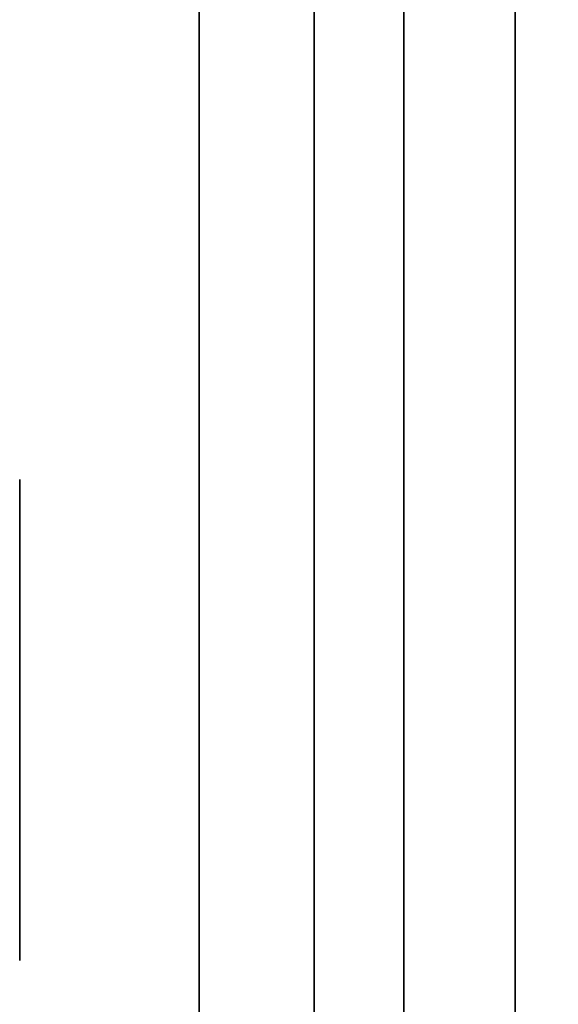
# Model space of a CAD drawing. Extents: x -1299 to -1246.9, y 2743.7 to 2747.9.
# Tile 223 of 1056: x -1293.0197 to -1292.9897, y 2746.7576 to 2746.8124. Entities that reach past the tile are written whole.
import ezdxf

# ---------------------------------------------------------------- set-up
doc = ezdxf.new("R2010")
doc.units = 0
doc.header["$LTSCALE"] = 150
doc.header["$MEASUREMENT"] = 0
doc.layers.add('3DFACE_BOLT', color=7, linetype='CONTINUOUS')
doc.layers.add('3DFACE_SHAPE', color=7, linetype='CONTINUOUS')

msp = doc.modelspace()

# ---------------------------------------------------------------- linework, layer by layer
at = {"layer": '3DFACE_BOLT', "color": 1}
for points, invisible_edges in [([(-1293.019719, 2746.780136, 0.126417), (-1293.019719, 2746.786824, 0.138), (-1293.009719, 2746.780136, 0.126417)], 14), ([(-1293.009719, 2746.780136, 0.126417), (-1293.019719, 2746.786824, 0.138), (-1293.009719, 2746.786824, 0.138)], 3), ([(-1293.019719, 2746.786824, 0.138), (-1293.019719, 2746.780136, 0.149583), (-1293.009719, 2746.786824, 0.138)], 14), ([(-1293.009719, 2746.786824, 0.138), (-1293.019719, 2746.780136, 0.149583), (-1293.009719, 2746.780136, 0.149583)], 3), ([(-1293.019719, 2746.780136, 0.149583), (-1293.019719, 2746.786824, 0.138), (-1293.019719, 2746.780136, 0.126417)], 12), ([(-1293.019719, 2746.780136, 0.056417), (-1293.019719, 2746.786824, 0.068), (-1293.009719, 2746.780136, 0.056417)], 14), ([(-1293.009719, 2746.780136, 0.056417), (-1293.019719, 2746.786824, 0.068), (-1293.009719, 2746.786824, 0.068)], 3), ([(-1293.019719, 2746.786824, 0.068), (-1293.019719, 2746.780136, 0.079583), (-1293.009719, 2746.786824, 0.068)], 14), ([(-1293.009719, 2746.786824, 0.068), (-1293.019719, 2746.780136, 0.079583), (-1293.009719, 2746.780136, 0.079583)], 3), ([(-1293.019719, 2746.780136, 0.079583), (-1293.019719, 2746.786824, 0.068), (-1293.019719, 2746.780136, 0.056417)], 12), ([(-1293.009719, 2746.780136, 0.126417), (-1293.009719, 2746.786824, 0.138), (-1293.009719, 2746.780136, 0.149583)], 12), ([(-1293.009719, 2746.780136, 0.056417), (-1293.009719, 2746.786824, 0.068), (-1293.009719, 2746.780136, 0.079583)], 12), ([(-1293.009719, 2746.781057, 0.135528), (-1293.009719, 2746.781449, 0.138), (-1292.959719, 2746.781057, 0.135528)], 14), ([(-1292.959719, 2746.781057, 0.135528), (-1293.009719, 2746.781449, 0.138), (-1292.959719, 2746.781449, 0.138)], 3), ([(-1293.009719, 2746.781449, 0.138), (-1293.009719, 2746.781057, 0.140472), (-1292.959719, 2746.781449, 0.138)], 14), ([(-1292.959719, 2746.781449, 0.138), (-1293.009719, 2746.781057, 0.140472), (-1292.959719, 2746.781057, 0.140472)], 3), ([(-1293.009719, 2746.781057, 0.140472), (-1293.009719, 2746.781449, 0.138), (-1293.009719, 2746.781057, 0.135528)], 12), ([(-1293.009719, 2746.781057, 0.065528), (-1293.009719, 2746.781449, 0.068), (-1292.959719, 2746.781057, 0.065528)], 14), ([(-1292.959719, 2746.781057, 0.065528), (-1293.009719, 2746.781449, 0.068), (-1292.959719, 2746.781449, 0.068)], 3), ([(-1293.009719, 2746.781449, 0.068), (-1293.009719, 2746.781057, 0.070472), (-1292.959719, 2746.781449, 0.068)], 14), ([(-1292.959719, 2746.781449, 0.068), (-1293.009719, 2746.781057, 0.070472), (-1292.959719, 2746.781057, 0.070472)], 3), ([(-1293.009719, 2746.781057, 0.070472), (-1293.009719, 2746.781449, 0.068), (-1293.009719, 2746.781057, 0.065528)], 12), ([(-1293.009719, 2746.779921, 0.133298), (-1293.009719, 2746.781057, 0.135528), (-1292.959719, 2746.779921, 0.133298)], 14), ([(-1292.959719, 2746.779921, 0.133298), (-1293.009719, 2746.781057, 0.135528), (-1292.959719, 2746.781057, 0.135528)], 3), ([(-1293.009719, 2746.781057, 0.140472), (-1293.009719, 2746.779921, 0.142702), (-1292.959719, 2746.781057, 0.140472)], 14), ([(-1292.959719, 2746.781057, 0.140472), (-1293.009719, 2746.779921, 0.142702), (-1292.959719, 2746.779921, 0.142702)], 3), ([(-1293.009719, 2746.779921, 0.142702), (-1293.009719, 2746.781057, 0.140472), (-1293.009719, 2746.779921, 0.133298)], 14), ([(-1293.009719, 2746.779921, 0.133298), (-1293.009719, 2746.781057, 0.140472), (-1293.009719, 2746.781057, 0.135528)], 3), ([(-1293.009719, 2746.779921, 0.063298), (-1293.009719, 2746.781057, 0.065528), (-1292.959719, 2746.779921, 0.063298)], 14), ([(-1292.959719, 2746.779921, 0.063298), (-1293.009719, 2746.781057, 0.065528), (-1292.959719, 2746.781057, 0.065528)], 3), ([(-1293.009719, 2746.781057, 0.070472), (-1293.009719, 2746.779921, 0.072702), (-1292.959719, 2746.781057, 0.070472)], 14), ([(-1292.959719, 2746.781057, 0.070472), (-1293.009719, 2746.779921, 0.072702), (-1292.959719, 2746.779921, 0.072702)], 3), ([(-1293.009719, 2746.779921, 0.072702), (-1293.009719, 2746.781057, 0.070472), (-1293.009719, 2746.779921, 0.063298)], 14), ([(-1293.009719, 2746.779921, 0.063298), (-1293.009719, 2746.781057, 0.070472), (-1293.009719, 2746.781057, 0.065528)], 3), ([(-1293.019719, 2746.766761, 0.126417), (-1293.019719, 2746.780136, 0.126417), (-1293.009719, 2746.766761, 0.126417)], 14), ([(-1293.009719, 2746.766761, 0.126417), (-1293.019719, 2746.780136, 0.126417), (-1293.009719, 2746.780136, 0.126417)], 3), ([(-1293.019719, 2746.780136, 0.149583), (-1293.019719, 2746.766761, 0.149583), (-1293.009719, 2746.780136, 0.149583)], 14), ([(-1293.009719, 2746.780136, 0.149583), (-1293.019719, 2746.766761, 0.149583), (-1293.009719, 2746.766761, 0.149583)], 3), ([(-1293.019719, 2746.766761, 0.149583), (-1293.019719, 2746.780136, 0.149583), (-1293.019719, 2746.766761, 0.126417)], 14), ([(-1293.019719, 2746.766761, 0.126417), (-1293.019719, 2746.780136, 0.149583), (-1293.019719, 2746.780136, 0.126417)], 3), ([(-1293.019719, 2746.766761, 0.056417), (-1293.019719, 2746.780136, 0.056417), (-1293.009719, 2746.766761, 0.056417)], 14), ([(-1293.009719, 2746.766761, 0.056417), (-1293.019719, 2746.780136, 0.056417), (-1293.009719, 2746.780136, 0.056417)], 3), ([(-1293.019719, 2746.780136, 0.079583), (-1293.019719, 2746.766761, 0.079583), (-1293.009719, 2746.780136, 0.079583)], 14), ([(-1293.009719, 2746.780136, 0.079583), (-1293.019719, 2746.766761, 0.079583), (-1293.009719, 2746.766761, 0.079583)], 3), ([(-1293.019719, 2746.766761, 0.079583), (-1293.019719, 2746.780136, 0.079583), (-1293.019719, 2746.766761, 0.056417)], 14), ([(-1293.019719, 2746.766761, 0.056417), (-1293.019719, 2746.780136, 0.079583), (-1293.019719, 2746.780136, 0.056417)], 3), ([(-1293.009719, 2746.766761, 0.126417), (-1293.009719, 2746.780136, 0.126417), (-1293.009719, 2746.766761, 0.149583)], 14), ([(-1293.009719, 2746.766761, 0.149583), (-1293.009719, 2746.780136, 0.126417), (-1293.009719, 2746.780136, 0.149583)], 3), ([(-1293.009719, 2746.766761, 0.056417), (-1293.009719, 2746.780136, 0.056417), (-1293.009719, 2746.766761, 0.079583)], 14), ([(-1293.009719, 2746.766761, 0.079583), (-1293.009719, 2746.780136, 0.056417), (-1293.009719, 2746.780136, 0.079583)], 3), ([(-1293.009719, 2746.778151, 0.131528), (-1293.009719, 2746.779921, 0.133298), (-1292.959719, 2746.778151, 0.131528)], 14), ([(-1292.959719, 2746.778151, 0.131528), (-1293.009719, 2746.779921, 0.133298), (-1292.959719, 2746.779921, 0.133298)], 3), ([(-1293.009719, 2746.779921, 0.142702), (-1293.009719, 2746.778151, 0.144472), (-1292.959719, 2746.779921, 0.142702)], 14), ([(-1292.959719, 2746.779921, 0.142702), (-1293.009719, 2746.778151, 0.144472), (-1292.959719, 2746.778151, 0.144472)], 3), ([(-1293.009719, 2746.778151, 0.144472), (-1293.009719, 2746.779921, 0.142702), (-1293.009719, 2746.778151, 0.131528)], 14), ([(-1293.009719, 2746.778151, 0.131528), (-1293.009719, 2746.779921, 0.142702), (-1293.009719, 2746.779921, 0.133298)], 3), ([(-1293.009719, 2746.778151, 0.061528), (-1293.009719, 2746.779921, 0.063298), (-1292.959719, 2746.778151, 0.061528)], 14), ([(-1292.959719, 2746.778151, 0.061528), (-1293.009719, 2746.779921, 0.063298), (-1292.959719, 2746.779921, 0.063298)], 3), ([(-1293.009719, 2746.779921, 0.072702), (-1293.009719, 2746.778151, 0.074472), (-1292.959719, 2746.779921, 0.072702)], 14), ([(-1292.959719, 2746.779921, 0.072702), (-1293.009719, 2746.778151, 0.074472), (-1292.959719, 2746.778151, 0.074472)], 3), ([(-1293.009719, 2746.778151, 0.074472), (-1293.009719, 2746.779921, 0.072702), (-1293.009719, 2746.778151, 0.061528)], 14), ([(-1293.009719, 2746.778151, 0.061528), (-1293.009719, 2746.779921, 0.072702), (-1293.009719, 2746.779921, 0.063298)], 3), ([(-1293.009719, 2746.775921, 0.130392), (-1293.009719, 2746.778151, 0.131528), (-1292.959719, 2746.775921, 0.130392)], 14), ([(-1292.959719, 2746.775921, 0.130392), (-1293.009719, 2746.778151, 0.131528), (-1292.959719, 2746.778151, 0.131528)], 3), ([(-1293.009719, 2746.778151, 0.144472), (-1293.009719, 2746.775921, 0.145608), (-1292.959719, 2746.778151, 0.144472)], 14), ([(-1292.959719, 2746.778151, 0.144472), (-1293.009719, 2746.775921, 0.145608), (-1292.959719, 2746.775921, 0.145608)], 3), ([(-1293.009719, 2746.775921, 0.145608), (-1293.009719, 2746.778151, 0.144472), (-1293.009719, 2746.775921, 0.130392)], 14), ([(-1293.009719, 2746.775921, 0.130392), (-1293.009719, 2746.778151, 0.144472), (-1293.009719, 2746.778151, 0.131528)], 3), ([(-1293.009719, 2746.775921, 0.060392), (-1293.009719, 2746.778151, 0.061528), (-1292.959719, 2746.775921, 0.060392)], 14), ([(-1292.959719, 2746.775921, 0.060392), (-1293.009719, 2746.778151, 0.061528), (-1292.959719, 2746.778151, 0.061528)], 3), ([(-1293.009719, 2746.778151, 0.074472), (-1293.009719, 2746.775921, 0.075608), (-1292.959719, 2746.778151, 0.074472)], 14), ([(-1292.959719, 2746.778151, 0.074472), (-1293.009719, 2746.775921, 0.075608), (-1292.959719, 2746.775921, 0.075608)], 3), ([(-1293.009719, 2746.775921, 0.075608), (-1293.009719, 2746.778151, 0.074472), (-1293.009719, 2746.775921, 0.060392)], 14), ([(-1293.009719, 2746.775921, 0.060392), (-1293.009719, 2746.778151, 0.074472), (-1293.009719, 2746.778151, 0.061528)], 3), ([(-1293.009719, 2746.773449, 0.13), (-1293.009719, 2746.775921, 0.130392), (-1292.959719, 2746.773449, 0.13)], 14), ([(-1292.959719, 2746.773449, 0.13), (-1293.009719, 2746.775921, 0.130392), (-1292.959719, 2746.775921, 0.130392)], 3), ([(-1293.009719, 2746.775921, 0.145608), (-1293.009719, 2746.773449, 0.146), (-1292.959719, 2746.775921, 0.145608)], 14), ([(-1292.959719, 2746.775921, 0.145608), (-1293.009719, 2746.773449, 0.146), (-1292.959719, 2746.773449, 0.146)], 3), ([(-1293.009719, 2746.773449, 0.146), (-1293.009719, 2746.775921, 0.145608), (-1293.009719, 2746.773449, 0.13)], 14), ([(-1293.009719, 2746.773449, 0.13), (-1293.009719, 2746.775921, 0.145608), (-1293.009719, 2746.775921, 0.130392)], 3), ([(-1293.009719, 2746.773449, 0.06), (-1293.009719, 2746.775921, 0.060392), (-1292.959719, 2746.773449, 0.06)], 14), ([(-1292.959719, 2746.773449, 0.06), (-1293.009719, 2746.775921, 0.060392), (-1292.959719, 2746.775921, 0.060392)], 3), ([(-1293.009719, 2746.775921, 0.075608), (-1293.009719, 2746.773449, 0.076), (-1292.959719, 2746.775921, 0.075608)], 14), ([(-1292.959719, 2746.775921, 0.075608), (-1293.009719, 2746.773449, 0.076), (-1292.959719, 2746.773449, 0.076)], 3), ([(-1293.009719, 2746.773449, 0.076), (-1293.009719, 2746.775921, 0.075608), (-1293.009719, 2746.773449, 0.06)], 14), ([(-1293.009719, 2746.773449, 0.06), (-1293.009719, 2746.775921, 0.075608), (-1293.009719, 2746.775921, 0.060392)], 3), ([(-1293.009719, 2746.770976, 0.130392), (-1293.009719, 2746.773449, 0.13), (-1292.959719, 2746.770976, 0.130392)], 14), ([(-1292.959719, 2746.770976, 0.130392), (-1293.009719, 2746.773449, 0.13), (-1292.959719, 2746.773449, 0.13)], 3), ([(-1293.009719, 2746.773449, 0.146), (-1293.009719, 2746.770976, 0.145608), (-1292.959719, 2746.773449, 0.146)], 14), ([(-1292.959719, 2746.773449, 0.146), (-1293.009719, 2746.770976, 0.145608), (-1292.959719, 2746.770976, 0.145608)], 3), ([(-1293.009719, 2746.770976, 0.145608), (-1293.009719, 2746.773449, 0.146), (-1293.009719, 2746.770976, 0.130392)], 14), ([(-1293.009719, 2746.770976, 0.130392), (-1293.009719, 2746.773449, 0.146), (-1293.009719, 2746.773449, 0.13)], 3), ([(-1293.009719, 2746.770976, 0.060392), (-1293.009719, 2746.773449, 0.06), (-1292.959719, 2746.770976, 0.060392)], 14), ([(-1292.959719, 2746.770976, 0.060392), (-1293.009719, 2746.773449, 0.06), (-1292.959719, 2746.773449, 0.06)], 3), ([(-1293.009719, 2746.773449, 0.076), (-1293.009719, 2746.770976, 0.075608), (-1292.959719, 2746.773449, 0.076)], 14), ([(-1292.959719, 2746.773449, 0.076), (-1293.009719, 2746.770976, 0.075608), (-1292.959719, 2746.770976, 0.075608)], 3), ([(-1293.009719, 2746.770976, 0.075608), (-1293.009719, 2746.773449, 0.076), (-1293.009719, 2746.770976, 0.060392)], 14), ([(-1293.009719, 2746.770976, 0.060392), (-1293.009719, 2746.773449, 0.076), (-1293.009719, 2746.773449, 0.06)], 3), ([(-1293.009719, 2746.768746, 0.131528), (-1293.009719, 2746.770976, 0.130392), (-1292.959719, 2746.768746, 0.131528)], 14), ([(-1292.959719, 2746.768746, 0.131528), (-1293.009719, 2746.770976, 0.130392), (-1292.959719, 2746.770976, 0.130392)], 3), ([(-1293.009719, 2746.770976, 0.145608), (-1293.009719, 2746.768746, 0.144472), (-1292.959719, 2746.770976, 0.145608)], 14), ([(-1292.959719, 2746.770976, 0.145608), (-1293.009719, 2746.768746, 0.144472), (-1292.959719, 2746.768746, 0.144472)], 3), ([(-1293.009719, 2746.768746, 0.144472), (-1293.009719, 2746.770976, 0.145608), (-1293.009719, 2746.768746, 0.131528)], 14), ([(-1293.009719, 2746.768746, 0.131528), (-1293.009719, 2746.770976, 0.145608), (-1293.009719, 2746.770976, 0.130392)], 3), ([(-1293.009719, 2746.768746, 0.061528), (-1293.009719, 2746.770976, 0.060392), (-1292.959719, 2746.768746, 0.061528)], 14), ([(-1292.959719, 2746.768746, 0.061528), (-1293.009719, 2746.770976, 0.060392), (-1292.959719, 2746.770976, 0.060392)], 3), ([(-1293.009719, 2746.770976, 0.075608), (-1293.009719, 2746.768746, 0.074472), (-1292.959719, 2746.770976, 0.075608)], 14), ([(-1292.959719, 2746.770976, 0.075608), (-1293.009719, 2746.768746, 0.074472), (-1292.959719, 2746.768746, 0.074472)], 3), ([(-1293.009719, 2746.768746, 0.074472), (-1293.009719, 2746.770976, 0.075608), (-1293.009719, 2746.768746, 0.061528)], 14), ([(-1293.009719, 2746.768746, 0.061528), (-1293.009719, 2746.770976, 0.075608), (-1293.009719, 2746.770976, 0.060392)], 3), ([(-1293.009719, 2746.766976, 0.133298), (-1293.009719, 2746.768746, 0.131528), (-1292.959719, 2746.766976, 0.133298)], 14), ([(-1292.959719, 2746.766976, 0.133298), (-1293.009719, 2746.768746, 0.131528), (-1292.959719, 2746.768746, 0.131528)], 3), ([(-1293.009719, 2746.768746, 0.144472), (-1293.009719, 2746.766976, 0.142702), (-1292.959719, 2746.768746, 0.144472)], 14), ([(-1292.959719, 2746.768746, 0.144472), (-1293.009719, 2746.766976, 0.142702), (-1292.959719, 2746.766976, 0.142702)], 3), ([(-1293.009719, 2746.766976, 0.142702), (-1293.009719, 2746.768746, 0.144472), (-1293.009719, 2746.766976, 0.133298)], 14), ([(-1293.009719, 2746.766976, 0.133298), (-1293.009719, 2746.768746, 0.144472), (-1293.009719, 2746.768746, 0.131528)], 3), ([(-1293.009719, 2746.766976, 0.063298), (-1293.009719, 2746.768746, 0.061528), (-1292.959719, 2746.766976, 0.063298)], 14), ([(-1292.959719, 2746.766976, 0.063298), (-1293.009719, 2746.768746, 0.061528), (-1292.959719, 2746.768746, 0.061528)], 3), ([(-1293.009719, 2746.768746, 0.074472), (-1293.009719, 2746.766976, 0.072702), (-1292.959719, 2746.768746, 0.074472)], 14), ([(-1292.959719, 2746.768746, 0.074472), (-1293.009719, 2746.766976, 0.072702), (-1292.959719, 2746.766976, 0.072702)], 3), ([(-1293.009719, 2746.766976, 0.072702), (-1293.009719, 2746.768746, 0.074472), (-1293.009719, 2746.766976, 0.063298)], 14), ([(-1293.009719, 2746.766976, 0.063298), (-1293.009719, 2746.768746, 0.074472), (-1293.009719, 2746.768746, 0.061528)], 3), ([(-1293.019719, 2746.760074, 0.138), (-1293.019719, 2746.766761, 0.126417), (-1293.009719, 2746.760074, 0.138)], 14), ([(-1293.009719, 2746.760074, 0.138), (-1293.019719, 2746.766761, 0.126417), (-1293.009719, 2746.766761, 0.126417)], 3), ([(-1293.019719, 2746.766761, 0.149583), (-1293.019719, 2746.760074, 0.138), (-1293.009719, 2746.766761, 0.149583)], 14), ([(-1293.009719, 2746.766761, 0.149583), (-1293.019719, 2746.760074, 0.138), (-1293.009719, 2746.760074, 0.138)], 3), ([(-1293.019719, 2746.760074, 0.138), (-1293.019719, 2746.766761, 0.149583), (-1293.019719, 2746.766761, 0.126417)], 2), ([(-1293.019719, 2746.760074, 0.068), (-1293.019719, 2746.766761, 0.056417), (-1293.009719, 2746.760074, 0.068)], 14), ([(-1293.009719, 2746.760074, 0.068), (-1293.019719, 2746.766761, 0.056417), (-1293.009719, 2746.766761, 0.056417)], 3), ([(-1293.019719, 2746.766761, 0.079583), (-1293.019719, 2746.760074, 0.068), (-1293.009719, 2746.766761, 0.079583)], 14), ([(-1293.009719, 2746.766761, 0.079583), (-1293.019719, 2746.760074, 0.068), (-1293.009719, 2746.760074, 0.068)], 3), ([(-1293.019719, 2746.760074, 0.068), (-1293.019719, 2746.766761, 0.079583), (-1293.019719, 2746.766761, 0.056417)], 2), ([(-1293.009719, 2746.76584, 0.135528), (-1293.009719, 2746.766976, 0.133298), (-1292.959719, 2746.76584, 0.135528)], 14), ([(-1292.959719, 2746.76584, 0.135528), (-1293.009719, 2746.766976, 0.133298), (-1292.959719, 2746.766976, 0.133298)], 3), ([(-1293.009719, 2746.766976, 0.142702), (-1293.009719, 2746.76584, 0.140472), (-1292.959719, 2746.766976, 0.142702)], 14), ([(-1292.959719, 2746.766976, 0.142702), (-1293.009719, 2746.76584, 0.140472), (-1292.959719, 2746.76584, 0.140472)], 3), ([(-1293.009719, 2746.76584, 0.140472), (-1293.009719, 2746.766976, 0.142702), (-1293.009719, 2746.76584, 0.135528)], 14), ([(-1293.009719, 2746.76584, 0.135528), (-1293.009719, 2746.766976, 0.142702), (-1293.009719, 2746.766976, 0.133298)], 3), ([(-1293.009719, 2746.76584, 0.065528), (-1293.009719, 2746.766976, 0.063298), (-1292.959719, 2746.76584, 0.065528)], 14), ([(-1292.959719, 2746.76584, 0.065528), (-1293.009719, 2746.766976, 0.063298), (-1292.959719, 2746.766976, 0.063298)], 3), ([(-1293.009719, 2746.766976, 0.072702), (-1293.009719, 2746.76584, 0.070472), (-1292.959719, 2746.766976, 0.072702)], 14), ([(-1292.959719, 2746.766976, 0.072702), (-1293.009719, 2746.76584, 0.070472), (-1292.959719, 2746.76584, 0.070472)], 3), ([(-1293.009719, 2746.76584, 0.070472), (-1293.009719, 2746.766976, 0.072702), (-1293.009719, 2746.76584, 0.065528)], 14), ([(-1293.009719, 2746.76584, 0.065528), (-1293.009719, 2746.766976, 0.072702), (-1293.009719, 2746.766976, 0.063298)], 3), ([(-1293.009719, 2746.760074, 0.138), (-1293.009719, 2746.766761, 0.126417), (-1293.009719, 2746.766761, 0.149583)], 2), ([(-1293.009719, 2746.760074, 0.068), (-1293.009719, 2746.766761, 0.056417), (-1293.009719, 2746.766761, 0.079583)], 2), ([(-1293.009719, 2746.765449, 0.138), (-1293.009719, 2746.76584, 0.135528), (-1292.959719, 2746.765449, 0.138)], 14), ([(-1292.959719, 2746.765449, 0.138), (-1293.009719, 2746.76584, 0.135528), (-1292.959719, 2746.76584, 0.135528)], 3), ([(-1293.009719, 2746.76584, 0.140472), (-1293.009719, 2746.765449, 0.138), (-1292.959719, 2746.76584, 0.140472)], 14), ([(-1292.959719, 2746.76584, 0.140472), (-1293.009719, 2746.765449, 0.138), (-1292.959719, 2746.765449, 0.138)], 3), ([(-1293.009719, 2746.765449, 0.138), (-1293.009719, 2746.76584, 0.140472), (-1293.009719, 2746.76584, 0.135528)], 2), ([(-1293.009719, 2746.765449, 0.068), (-1293.009719, 2746.76584, 0.065528), (-1292.959719, 2746.765449, 0.068)], 14), ([(-1292.959719, 2746.765449, 0.068), (-1293.009719, 2746.76584, 0.065528), (-1292.959719, 2746.76584, 0.065528)], 3), ([(-1293.009719, 2746.76584, 0.070472), (-1293.009719, 2746.765449, 0.068), (-1292.959719, 2746.76584, 0.070472)], 14), ([(-1292.959719, 2746.76584, 0.070472), (-1293.009719, 2746.765449, 0.068), (-1292.959719, 2746.765449, 0.068)], 3), ([(-1293.009719, 2746.765449, 0.068), (-1293.009719, 2746.76584, 0.070472), (-1293.009719, 2746.76584, 0.065528)], 2)]:
    msp.add_3dface(points, dxfattribs=dict(at, invisible_edges=invisible_edges))
at = {"layer": '3DFACE_SHAPE', "color": 13}
for points, invisible_edges in [([(-1292.998319, 2746.928449, -2.8), (-1292.998319, 2746.738449, -2.8), (-1292.998319, 2746.893449, 0.0595)], 14), ([(-1292.998319, 2746.893449, 0.206), (-1292.998319, 2746.773449, 0.206), (-1292.992119, 2746.928449, 0.206)], 14), ([(-1292.992119, 2746.928449, 0.206), (-1292.998319, 2746.773449, 0.206), (-1292.992119, 2746.738449, 0.206)], 3), ([(-1292.998319, 2746.738449, -2.8), (-1292.998319, 2746.928449, -2.8), (-1292.992119, 2746.738449, -2.8)], 14), ([(-1292.998319, 2746.928449, -2.8), (-1292.992119, 2746.928449, -2.8), (-1292.992119, 2746.738449, -2.8)], 13), ([(-1292.992119, 2746.738449, 0.206), (-1292.992119, 2746.893449, 0.1465), (-1292.992119, 2746.928449, 0.206)], 3), ([(-1292.992119, 2746.773449, 0.0595), (-1292.992119, 2746.928449, -2.8), (-1292.992119, 2746.893449, 0.0595)], 15), ([(-1292.992119, 2746.928449, -2.8), (-1292.992119, 2746.773449, 0.0595), (-1292.992119, 2746.767438, 0.06199)], 13), ([(-1292.992119, 2746.767438, 0.06199), (-1292.992119, 2746.738449, -2.8), (-1292.992119, 2746.928449, -2.8)], 13), ([(-1292.998319, 2746.887438, 0.06199), (-1292.998319, 2746.893449, 0.0595), (-1292.998319, 2746.781949, 0.068)], 14), ([(-1292.998319, 2746.781949, 0.068), (-1292.998319, 2746.893449, 0.0595), (-1292.998319, 2746.779459, 0.06199)], 3), ([(-1292.998319, 2746.893449, 0.0595), (-1292.998319, 2746.738449, -2.8), (-1292.998319, 2746.779459, 0.06199)], 15), ([(-1292.998319, 2746.887438, 0.14401), (-1292.998319, 2746.773449, 0.206), (-1292.998319, 2746.893449, 0.1465)], 3), ([(-1292.998319, 2746.773449, 0.206), (-1292.998319, 2746.893449, 0.206), (-1292.998319, 2746.893449, 0.1465)], 14), ([(-1292.992119, 2746.887438, 0.14401), (-1292.992119, 2746.893449, 0.1465), (-1292.992119, 2746.779459, 0.14401)], 14), ([(-1292.992119, 2746.779459, 0.14401), (-1292.992119, 2746.893449, 0.1465), (-1292.992119, 2746.773449, 0.1465)], 3), ([(-1292.992119, 2746.893449, 0.1465), (-1292.992119, 2746.738449, 0.206), (-1292.992119, 2746.773449, 0.1465)], 15), ([(-1292.992119, 2746.887438, 0.06199), (-1292.992119, 2746.773449, 0.0595), (-1292.992119, 2746.893449, 0.0595)], 3), ([(-1292.992119, 2746.887438, 0.07401), (-1292.992119, 2746.893449, 0.0765), (-1292.992119, 2746.779459, 0.07401)], 14), ([(-1292.992119, 2746.779459, 0.07401), (-1292.992119, 2746.893449, 0.0765), (-1292.992119, 2746.893449, 0.1295)], 15), ([(-1292.992119, 2746.779459, 0.07401), (-1292.992119, 2746.893449, 0.1295), (-1292.992119, 2746.773449, 0.0765)], 3), ([(-1292.992119, 2746.893449, 0.1295), (-1292.992119, 2746.887438, 0.13199), (-1292.992119, 2746.773449, 0.0765)], 14), ([(-1292.998319, 2746.884949, 0.068), (-1292.998319, 2746.887438, 0.06199), (-1292.998319, 2746.781949, 0.068)], 14), ([(-1292.998319, 2746.887438, 0.13199), (-1292.998319, 2746.884949, 0.068), (-1292.998319, 2746.781949, 0.068)], 15), ([(-1292.998319, 2746.887438, 0.13199), (-1292.998319, 2746.781949, 0.068), (-1292.998319, 2746.884949, 0.138)], 3), ([(-1292.998319, 2746.779459, 0.14401), (-1292.998319, 2746.773449, 0.1465), (-1292.998319, 2746.887438, 0.14401)], 14), ([(-1292.998319, 2746.773449, 0.1465), (-1292.998319, 2746.773449, 0.206), (-1292.998319, 2746.887438, 0.14401)], 15), ([(-1292.998319, 2746.887438, 0.14401), (-1292.998319, 2746.884949, 0.138), (-1292.998319, 2746.779459, 0.14401)], 14), ([(-1292.992119, 2746.779459, 0.06199), (-1292.992119, 2746.773449, 0.0595), (-1292.992119, 2746.887438, 0.06199)], 14), ([(-1292.992119, 2746.887438, 0.06199), (-1292.992119, 2746.884949, 0.068), (-1292.992119, 2746.779459, 0.06199)], 14), ([(-1292.992119, 2746.884949, 0.068), (-1292.992119, 2746.887438, 0.07401), (-1292.992119, 2746.781949, 0.068)], 14), ([(-1292.992119, 2746.781949, 0.068), (-1292.992119, 2746.887438, 0.07401), (-1292.992119, 2746.779459, 0.07401)], 3), ([(-1292.992119, 2746.773449, 0.0765), (-1292.992119, 2746.887438, 0.13199), (-1292.992119, 2746.773449, 0.1295)], 15), ([(-1292.992119, 2746.887438, 0.13199), (-1292.992119, 2746.779459, 0.13199), (-1292.992119, 2746.773449, 0.1295)], 13), ([(-1292.992119, 2746.887438, 0.13199), (-1292.992119, 2746.884949, 0.138), (-1292.992119, 2746.779459, 0.13199)], 14), ([(-1292.992119, 2746.884949, 0.138), (-1292.992119, 2746.887438, 0.14401), (-1292.992119, 2746.781949, 0.138)], 14), ([(-1292.992119, 2746.781949, 0.138), (-1292.992119, 2746.887438, 0.14401), (-1292.992119, 2746.779459, 0.14401)], 3), ([(-1292.998319, 2746.781949, 0.068), (-1292.998319, 2746.779459, 0.07401), (-1292.998319, 2746.884949, 0.138)], 14), ([(-1292.998319, 2746.884949, 0.138), (-1292.998319, 2746.779459, 0.07401), (-1292.998319, 2746.781949, 0.138)], 15), ([(-1292.998319, 2746.884949, 0.138), (-1292.998319, 2746.781949, 0.138), (-1292.998319, 2746.779459, 0.14401)], 13), ([(-1292.992119, 2746.779459, 0.06199), (-1292.992119, 2746.884949, 0.068), (-1292.992119, 2746.781949, 0.068)], 3), ([(-1292.992119, 2746.779459, 0.13199), (-1292.992119, 2746.884949, 0.138), (-1292.992119, 2746.781949, 0.138)], 3), ([(-1293.009719, 2746.823949, 0.173), (-1293.009719, 2746.773449, 0.173), (-1293.003319, 2746.830349, 0.173)], 14), ([(-1293.003319, 2746.830349, 0.173), (-1293.009719, 2746.773449, 0.173), (-1293.003319, 2746.741349, 0.173)], 3), ([(-1293.003319, 2746.741349, 0.033), (-1293.009719, 2746.823949, 0.033), (-1293.003319, 2746.830349, 0.033)], 3), ([(-1293.003319, 2746.741349, 0.173), (-1293.003319, 2746.779459, 0.14401), (-1293.003319, 2746.830349, 0.173)], 3), ([(-1293.003319, 2746.779459, 0.14401), (-1293.003319, 2746.830349, 0.138), (-1293.003319, 2746.830349, 0.173)], 13), ([(-1293.003319, 2746.779459, 0.14401), (-1293.003319, 2746.781949, 0.138), (-1293.003319, 2746.830349, 0.138)], 14), ([(-1293.003319, 2746.781949, 0.068), (-1293.003319, 2746.830349, 0.068), (-1293.003319, 2746.779459, 0.13199)], 15), ([(-1293.003319, 2746.779459, 0.13199), (-1293.003319, 2746.830349, 0.068), (-1293.003319, 2746.781949, 0.138)], 3), ([(-1293.003319, 2746.830349, 0.068), (-1293.003319, 2746.830349, 0.138), (-1293.003319, 2746.781949, 0.138)], 14), ([(-1293.003319, 2746.781949, 0.068), (-1293.003319, 2746.779459, 0.06199), (-1293.003319, 2746.830349, 0.068)], 14), ([(-1293.003319, 2746.779459, 0.06199), (-1293.003319, 2746.773449, 0.0595), (-1293.003319, 2746.830349, 0.068)], 14), ([(-1293.003319, 2746.830349, 0.068), (-1293.003319, 2746.773449, 0.0595), (-1293.003319, 2746.830349, 0.033)], 3), ([(-1293.003319, 2746.773449, 0.0595), (-1293.003319, 2746.767438, 0.06199), (-1293.003319, 2746.830349, 0.033)], 14), ([(-1293.003319, 2746.830349, 0.033), (-1293.003319, 2746.767438, 0.06199), (-1293.003319, 2746.741349, 0.033)], 3), ([(-1293.009719, 2746.741349, 0.033), (-1293.009719, 2746.779459, 0.06199), (-1293.009719, 2746.823949, 0.033)], 3), ([(-1293.009719, 2746.779459, 0.06199), (-1293.009719, 2746.781949, 0.068), (-1293.009719, 2746.823949, 0.033)], 14), ([(-1293.009719, 2746.781949, 0.138), (-1293.009719, 2746.823949, 0.033), (-1293.009719, 2746.781949, 0.068)], 15), ([(-1293.009719, 2746.823949, 0.033), (-1293.009719, 2746.781949, 0.138), (-1293.009719, 2746.823949, 0.173)], 3), ([(-1293.009719, 2746.781949, 0.138), (-1293.009719, 2746.779459, 0.14401), (-1293.009719, 2746.823949, 0.173)], 14), ([(-1293.009719, 2746.823949, 0.173), (-1293.009719, 2746.779459, 0.14401), (-1293.009719, 2746.773449, 0.173)], 3), ([(-1293.009719, 2746.741349, 0.033), (-1293.009719, 2746.823949, 0.033), (-1293.003319, 2746.741349, 0.033)], 2), ([(-1293.009719, 2746.779459, 0.13199), (-1293.009719, 2746.781949, 0.138), (-1293.009719, 2746.779459, 0.07401)], 14), ([(-1293.009719, 2746.779459, 0.07401), (-1293.009719, 2746.781949, 0.138), (-1293.009719, 2746.781949, 0.068)], 3), ([(-1293.009719, 2746.779459, 0.13199), (-1293.003319, 2746.779459, 0.13199), (-1293.009719, 2746.781949, 0.138)], 3), ([(-1293.003319, 2746.779459, 0.13199), (-1293.003319, 2746.781949, 0.138), (-1293.009719, 2746.781949, 0.138)], 14), ([(-1293.009719, 2746.781949, 0.138), (-1293.003319, 2746.781949, 0.138), (-1293.009719, 2746.779459, 0.14401)], 3), ([(-1293.003319, 2746.781949, 0.138), (-1293.003319, 2746.779459, 0.14401), (-1293.009719, 2746.779459, 0.14401)], 14), ([(-1293.009719, 2746.779459, 0.06199), (-1293.003319, 2746.779459, 0.06199), (-1293.009719, 2746.781949, 0.068)], 3), ([(-1293.003319, 2746.779459, 0.06199), (-1293.003319, 2746.781949, 0.068), (-1293.009719, 2746.781949, 0.068)], 14), ([(-1293.009719, 2746.781949, 0.068), (-1293.003319, 2746.781949, 0.068), (-1293.009719, 2746.779459, 0.07401)], 3), ([(-1293.003319, 2746.781949, 0.068), (-1293.003319, 2746.779459, 0.07401), (-1293.009719, 2746.779459, 0.07401)], 14), ([(-1293.003319, 2746.779459, 0.07401), (-1293.003319, 2746.781949, 0.068), (-1293.003319, 2746.779459, 0.13199)], 14), ([(-1292.998319, 2746.779459, 0.06199), (-1292.992119, 2746.779459, 0.06199), (-1292.998319, 2746.781949, 0.068)], 3), ([(-1292.992119, 2746.779459, 0.06199), (-1292.992119, 2746.781949, 0.068), (-1292.998319, 2746.781949, 0.068)], 14), ([(-1292.998319, 2746.781949, 0.068), (-1292.992119, 2746.781949, 0.068), (-1292.998319, 2746.779459, 0.07401)], 3), ([(-1292.992119, 2746.781949, 0.068), (-1292.992119, 2746.779459, 0.07401), (-1292.998319, 2746.779459, 0.07401)], 14), ([(-1292.998319, 2746.779459, 0.13199), (-1292.992119, 2746.779459, 0.13199), (-1292.998319, 2746.781949, 0.138)], 3), ([(-1292.992119, 2746.779459, 0.13199), (-1292.992119, 2746.781949, 0.138), (-1292.998319, 2746.781949, 0.138)], 14), ([(-1292.998319, 2746.781949, 0.138), (-1292.992119, 2746.781949, 0.138), (-1292.998319, 2746.779459, 0.14401)], 3), ([(-1292.992119, 2746.781949, 0.138), (-1292.992119, 2746.779459, 0.14401), (-1292.998319, 2746.779459, 0.14401)], 14), ([(-1292.998319, 2746.779459, 0.07401), (-1292.998319, 2746.779459, 0.13199), (-1292.998319, 2746.781949, 0.138)], 13), ([(-1293.009719, 2746.773449, 0.0595), (-1293.009719, 2746.779459, 0.06199), (-1293.009719, 2746.741349, 0.033)], 14), ([(-1293.009719, 2746.779459, 0.14401), (-1293.009719, 2746.773449, 0.1465), (-1293.009719, 2746.773449, 0.173)], 14), ([(-1293.009719, 2746.779459, 0.07401), (-1293.009719, 2746.773449, 0.0765), (-1293.009719, 2746.779459, 0.13199)], 14), ([(-1293.009719, 2746.773449, 0.0765), (-1293.009719, 2746.773449, 0.1295), (-1293.009719, 2746.779459, 0.13199)], 13), ([(-1293.009719, 2746.773449, 0.1295), (-1293.003319, 2746.773449, 0.1295), (-1293.009719, 2746.779459, 0.13199)], 3), ([(-1293.003319, 2746.773449, 0.1295), (-1293.003319, 2746.779459, 0.13199), (-1293.009719, 2746.779459, 0.13199)], 14), ([(-1293.009719, 2746.779459, 0.14401), (-1293.003319, 2746.779459, 0.14401), (-1293.009719, 2746.773449, 0.1465)], 3), ([(-1293.003319, 2746.779459, 0.14401), (-1293.003319, 2746.773449, 0.1465), (-1293.009719, 2746.773449, 0.1465)], 14), ([(-1293.009719, 2746.773449, 0.0595), (-1293.003319, 2746.773449, 0.0595), (-1293.009719, 2746.779459, 0.06199)], 3), ([(-1293.003319, 2746.773449, 0.0595), (-1293.003319, 2746.779459, 0.06199), (-1293.009719, 2746.779459, 0.06199)], 14), ([(-1293.009719, 2746.779459, 0.07401), (-1293.003319, 2746.779459, 0.07401), (-1293.009719, 2746.773449, 0.0765)], 3), ([(-1293.003319, 2746.779459, 0.07401), (-1293.003319, 2746.773449, 0.0765), (-1293.009719, 2746.773449, 0.0765)], 14), ([(-1293.003319, 2746.773449, 0.1465), (-1293.003319, 2746.779459, 0.14401), (-1293.003319, 2746.741349, 0.173)], 14), ([(-1293.003319, 2746.779459, 0.13199), (-1293.003319, 2746.773449, 0.1295), (-1293.003319, 2746.779459, 0.07401)], 14), ([(-1293.003319, 2746.773449, 0.1295), (-1293.003319, 2746.773449, 0.0765), (-1293.003319, 2746.779459, 0.07401)], 13), ([(-1292.998319, 2746.773449, 0.0595), (-1292.992119, 2746.773449, 0.0595), (-1292.998319, 2746.779459, 0.06199)], 3), ([(-1292.992119, 2746.773449, 0.0595), (-1292.992119, 2746.779459, 0.06199), (-1292.998319, 2746.779459, 0.06199)], 14), ([(-1292.998319, 2746.779459, 0.07401), (-1292.992119, 2746.779459, 0.07401), (-1292.998319, 2746.773449, 0.0765)], 3), ([(-1292.992119, 2746.779459, 0.07401), (-1292.992119, 2746.773449, 0.0765), (-1292.998319, 2746.773449, 0.0765)], 14), ([(-1292.998319, 2746.773449, 0.1295), (-1292.992119, 2746.773449, 0.1295), (-1292.998319, 2746.779459, 0.13199)], 3), ([(-1292.992119, 2746.773449, 0.1295), (-1292.992119, 2746.779459, 0.13199), (-1292.998319, 2746.779459, 0.13199)], 14), ([(-1292.998319, 2746.779459, 0.14401), (-1292.992119, 2746.779459, 0.14401), (-1292.998319, 2746.773449, 0.1465)], 3), ([(-1292.992119, 2746.779459, 0.14401), (-1292.992119, 2746.773449, 0.1465), (-1292.998319, 2746.773449, 0.1465)], 14), ([(-1292.998319, 2746.738449, -2.8), (-1292.998319, 2746.773449, 0.0595), (-1292.998319, 2746.779459, 0.06199)], 13), ([(-1292.998319, 2746.779459, 0.07401), (-1292.998319, 2746.773449, 0.0765), (-1292.998319, 2746.779459, 0.13199)], 14), ([(-1292.998319, 2746.779459, 0.13199), (-1292.998319, 2746.773449, 0.0765), (-1292.998319, 2746.773449, 0.1295)], 3), ([(-1293.009719, 2746.773449, 0.1465), (-1293.009719, 2746.767438, 0.14401), (-1293.009719, 2746.773449, 0.173)], 14), ([(-1293.009719, 2746.773449, 0.173), (-1293.009719, 2746.767438, 0.14401), (-1293.009719, 2746.741349, 0.173)], 15), ([(-1293.009719, 2746.767438, 0.06199), (-1293.009719, 2746.773449, 0.0595), (-1293.009719, 2746.741349, 0.033)], 14), ([(-1293.009719, 2746.767438, 0.13199), (-1293.009719, 2746.773449, 0.1295), (-1293.009719, 2746.767438, 0.07401)], 14), ([(-1293.009719, 2746.773449, 0.1295), (-1293.009719, 2746.773449, 0.0765), (-1293.009719, 2746.767438, 0.07401)], 13), ([(-1293.009719, 2746.767438, 0.13199), (-1293.003319, 2746.767438, 0.13199), (-1293.009719, 2746.773449, 0.1295)], 3), ([(-1293.003319, 2746.767438, 0.13199), (-1293.003319, 2746.773449, 0.1295), (-1293.009719, 2746.773449, 0.1295)], 14), ([(-1293.009719, 2746.773449, 0.1465), (-1293.003319, 2746.773449, 0.1465), (-1293.009719, 2746.767438, 0.14401)], 3), ([(-1293.003319, 2746.773449, 0.1465), (-1293.003319, 2746.767438, 0.14401), (-1293.009719, 2746.767438, 0.14401)], 14), ([(-1293.009719, 2746.767438, 0.06199), (-1293.003319, 2746.767438, 0.06199), (-1293.009719, 2746.773449, 0.0595)], 3), ([(-1293.003319, 2746.767438, 0.06199), (-1293.003319, 2746.773449, 0.0595), (-1293.009719, 2746.773449, 0.0595)], 14), ([(-1293.009719, 2746.773449, 0.0765), (-1293.003319, 2746.773449, 0.0765), (-1293.009719, 2746.767438, 0.07401)], 3), ([(-1293.003319, 2746.773449, 0.0765), (-1293.003319, 2746.767438, 0.07401), (-1293.009719, 2746.767438, 0.07401)], 14), ([(-1293.009719, 2746.773449, 0.173), (-1293.009719, 2746.741349, 0.173), (-1293.003319, 2746.741349, 0.173)], 12), ([(-1293.003319, 2746.767438, 0.14401), (-1293.003319, 2746.773449, 0.1465), (-1293.003319, 2746.741349, 0.138)], 14), ([(-1293.003319, 2746.741349, 0.138), (-1293.003319, 2746.773449, 0.1465), (-1293.003319, 2746.741349, 0.173)], 15), ([(-1293.003319, 2746.767438, 0.07401), (-1293.003319, 2746.773449, 0.0765), (-1293.003319, 2746.767438, 0.13199)], 14), ([(-1293.003319, 2746.773449, 0.0765), (-1293.003319, 2746.773449, 0.1295), (-1293.003319, 2746.767438, 0.13199)], 13), ([(-1292.998319, 2746.767438, 0.06199), (-1292.992119, 2746.767438, 0.06199), (-1292.998319, 2746.773449, 0.0595)], 3), ([(-1292.992119, 2746.767438, 0.06199), (-1292.992119, 2746.773449, 0.0595), (-1292.998319, 2746.773449, 0.0595)], 14), ([(-1292.998319, 2746.773449, 0.0765), (-1292.992119, 2746.773449, 0.0765), (-1292.998319, 2746.767438, 0.07401)], 3), ([(-1292.992119, 2746.773449, 0.0765), (-1292.992119, 2746.767438, 0.07401), (-1292.998319, 2746.767438, 0.07401)], 14), ([(-1292.998319, 2746.767438, 0.13199), (-1292.992119, 2746.767438, 0.13199), (-1292.998319, 2746.773449, 0.1295)], 3), ([(-1292.992119, 2746.767438, 0.13199), (-1292.992119, 2746.773449, 0.1295), (-1292.998319, 2746.773449, 0.1295)], 14), ([(-1292.998319, 2746.773449, 0.1465), (-1292.992119, 2746.773449, 0.1465), (-1292.998319, 2746.767438, 0.14401)], 3), ([(-1292.992119, 2746.773449, 0.1465), (-1292.992119, 2746.767438, 0.14401), (-1292.998319, 2746.767438, 0.14401)], 14), ([(-1292.998319, 2746.773449, 0.1465), (-1292.998319, 2746.767438, 0.14401), (-1292.998319, 2746.773449, 0.206)], 14), ([(-1292.998319, 2746.773449, 0.206), (-1292.998319, 2746.767438, 0.14401), (-1292.998319, 2746.738449, 0.206)], 15), ([(-1292.998319, 2746.767438, 0.06199), (-1292.998319, 2746.773449, 0.0595), (-1292.998319, 2746.738449, -2.8)], 14), ([(-1292.998319, 2746.773449, 0.0765), (-1292.998319, 2746.767438, 0.07401), (-1292.998319, 2746.773449, 0.1295)], 14), ([(-1292.998319, 2746.773449, 0.1295), (-1292.998319, 2746.767438, 0.07401), (-1292.998319, 2746.767438, 0.13199)], 3), ([(-1292.998319, 2746.773449, 0.206), (-1292.998319, 2746.738449, 0.206), (-1292.992119, 2746.738449, 0.206)], 14), ([(-1292.992119, 2746.767438, 0.14401), (-1292.992119, 2746.773449, 0.1465), (-1292.992119, 2746.738449, 0.206)], 14), ([(-1292.992119, 2746.767438, 0.07401), (-1292.992119, 2746.773449, 0.0765), (-1292.992119, 2746.767438, 0.13199)], 14), ([(-1292.992119, 2746.773449, 0.0765), (-1292.992119, 2746.773449, 0.1295), (-1292.992119, 2746.767438, 0.13199)], 13), ([(-1293.009719, 2746.767438, 0.14401), (-1293.009719, 2746.764949, 0.138), (-1293.009719, 2746.741349, 0.173)], 14), ([(-1293.009719, 2746.741349, 0.173), (-1293.009719, 2746.764949, 0.138), (-1293.009719, 2746.767438, 0.13199)], 13), ([(-1293.009719, 2746.767438, 0.07401), (-1293.009719, 2746.764949, 0.068), (-1293.009719, 2746.767438, 0.13199)], 14), ([(-1293.009719, 2746.767438, 0.13199), (-1293.009719, 2746.764949, 0.068), (-1293.009719, 2746.741349, 0.173)], 15), ([(-1293.009719, 2746.764949, 0.068), (-1293.009719, 2746.767438, 0.06199), (-1293.009719, 2746.741349, 0.033)], 14), ([(-1293.009719, 2746.767438, 0.14401), (-1293.003319, 2746.767438, 0.14401), (-1293.009719, 2746.764949, 0.138)], 3), ([(-1293.003319, 2746.767438, 0.14401), (-1293.003319, 2746.764949, 0.138), (-1293.009719, 2746.764949, 0.138)], 14), ([(-1293.009719, 2746.764949, 0.138), (-1293.003319, 2746.764949, 0.138), (-1293.009719, 2746.767438, 0.13199)], 3), ([(-1293.003319, 2746.764949, 0.138), (-1293.003319, 2746.767438, 0.13199), (-1293.009719, 2746.767438, 0.13199)], 14), ([(-1293.009719, 2746.767438, 0.07401), (-1293.003319, 2746.767438, 0.07401), (-1293.009719, 2746.764949, 0.068)], 3), ([(-1293.003319, 2746.767438, 0.07401), (-1293.003319, 2746.764949, 0.068), (-1293.009719, 2746.764949, 0.068)], 14), ([(-1293.009719, 2746.764949, 0.068), (-1293.003319, 2746.764949, 0.068), (-1293.009719, 2746.767438, 0.06199)], 3), ([(-1293.003319, 2746.764949, 0.068), (-1293.003319, 2746.767438, 0.06199), (-1293.009719, 2746.767438, 0.06199)], 14), ([(-1293.003319, 2746.764949, 0.138), (-1293.003319, 2746.767438, 0.14401), (-1293.003319, 2746.741349, 0.138)], 14), ([(-1293.003319, 2746.767438, 0.13199), (-1293.003319, 2746.764949, 0.138), (-1293.003319, 2746.767438, 0.07401)], 14), ([(-1293.003319, 2746.764949, 0.138), (-1293.003319, 2746.741349, 0.138), (-1293.003319, 2746.767438, 0.07401)], 15), ([(-1293.003319, 2746.767438, 0.07401), (-1293.003319, 2746.741349, 0.138), (-1293.003319, 2746.764949, 0.068)], 3), ([(-1293.003319, 2746.767438, 0.06199), (-1293.003319, 2746.741349, 0.068), (-1293.003319, 2746.741349, 0.033)], 13), ([(-1293.003319, 2746.767438, 0.06199), (-1293.003319, 2746.764949, 0.068), (-1293.003319, 2746.741349, 0.068)], 14), ([(-1292.998319, 2746.764949, 0.068), (-1292.992119, 2746.764949, 0.068), (-1292.998319, 2746.767438, 0.06199)], 3), ([(-1292.992119, 2746.764949, 0.068), (-1292.992119, 2746.767438, 0.06199), (-1292.998319, 2746.767438, 0.06199)], 14), ([(-1292.998319, 2746.767438, 0.07401), (-1292.992119, 2746.767438, 0.07401), (-1292.998319, 2746.764949, 0.068)], 3), ([(-1292.992119, 2746.767438, 0.07401), (-1292.992119, 2746.764949, 0.068), (-1292.998319, 2746.764949, 0.068)], 14), ([(-1292.998319, 2746.764949, 0.138), (-1292.992119, 2746.764949, 0.138), (-1292.998319, 2746.767438, 0.13199)], 3), ([(-1292.992119, 2746.764949, 0.138), (-1292.992119, 2746.767438, 0.13199), (-1292.998319, 2746.767438, 0.13199)], 14), ([(-1292.998319, 2746.767438, 0.14401), (-1292.992119, 2746.767438, 0.14401), (-1292.998319, 2746.764949, 0.138)], 3), ([(-1292.992119, 2746.767438, 0.14401), (-1292.992119, 2746.764949, 0.138), (-1292.998319, 2746.764949, 0.138)], 14), ([(-1292.998319, 2746.767438, 0.14401), (-1292.998319, 2746.764949, 0.138), (-1292.998319, 2746.738449, 0.206)], 14), ([(-1292.998319, 2746.767438, 0.07401), (-1292.998319, 2746.764949, 0.068), (-1292.998319, 2746.767438, 0.13199)], 14), ([(-1292.998319, 2746.767438, 0.13199), (-1292.998319, 2746.764949, 0.068), (-1292.998319, 2746.764949, 0.138)], 3), ([(-1292.998319, 2746.764949, 0.068), (-1292.998319, 2746.767438, 0.06199), (-1292.998319, 2746.738449, -2.8)], 14), ([(-1292.992119, 2746.764949, 0.138), (-1292.992119, 2746.767438, 0.14401), (-1292.992119, 2746.738449, 0.138)], 14), ([(-1292.992119, 2746.738449, 0.138), (-1292.992119, 2746.767438, 0.14401), (-1292.992119, 2746.738449, 0.206)], 15), ([(-1292.992119, 2746.764949, 0.068), (-1292.992119, 2746.738449, 0.068), (-1292.992119, 2746.767438, 0.06199)], 3), ([(-1292.992119, 2746.738449, 0.068), (-1292.992119, 2746.738449, -2.8), (-1292.992119, 2746.767438, 0.06199)], 14), ([(-1292.992119, 2746.767438, 0.13199), (-1292.992119, 2746.764949, 0.138), (-1292.992119, 2746.767438, 0.07401)], 14), ([(-1292.992119, 2746.764949, 0.138), (-1292.992119, 2746.738449, 0.138), (-1292.992119, 2746.767438, 0.07401)], 15), ([(-1292.992119, 2746.767438, 0.07401), (-1292.992119, 2746.738449, 0.138), (-1292.992119, 2746.764949, 0.068)], 3), ([(-1293.009719, 2746.764949, 0.068), (-1293.009719, 2746.741349, 0.033), (-1293.009719, 2746.741349, 0.173)], 13), ([(-1293.003319, 2746.741349, 0.138), (-1293.003319, 2746.741349, 0.068), (-1293.003319, 2746.764949, 0.068)], 14), ([(-1292.998319, 2746.738449, 0.206), (-1292.998319, 2746.764949, 0.138), (-1292.998319, 2746.738449, -2.8)], 3), ([(-1292.998319, 2746.764949, 0.068), (-1292.998319, 2746.738449, -2.8), (-1292.998319, 2746.764949, 0.138)], 15), ([(-1292.992119, 2746.738449, 0.138), (-1292.992119, 2746.738449, 0.068), (-1292.992119, 2746.764949, 0.068)], 14)]:
    msp.add_3dface(points, dxfattribs=dict(at, invisible_edges=invisible_edges))

doc.saveas('drawing.dxf')
